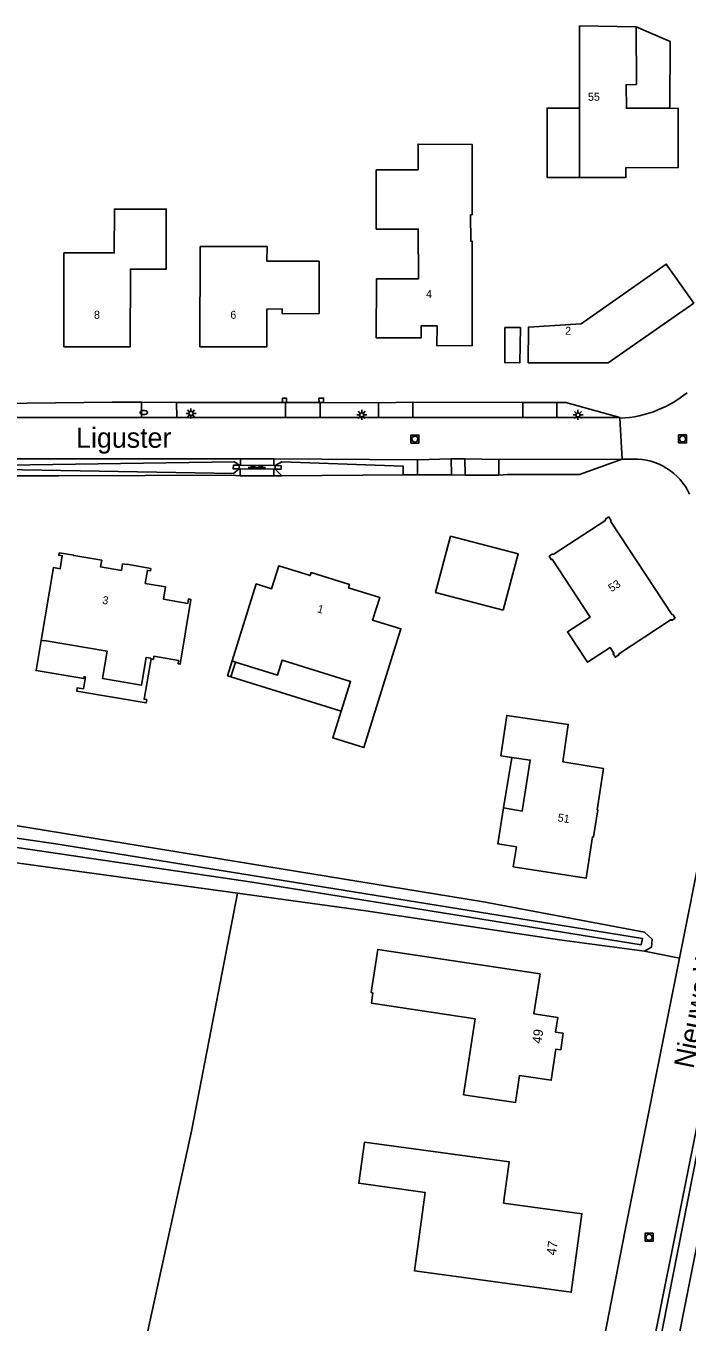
# Model space of a CAD drawing. Extents: x 136000 to 138005, y 398500 to 400500.
# Drawn here: x 136911.4 to 136993.9, y 399952.1 to 400114.1 of the extents above; entities that cross this region are included whole.
import ezdxf

# ---------------------------------------------------------------- set-up
doc = ezdxf.new("R2010")
doc.units = 0
for name, color, linetype in [('gg-afsc-hekwerk', 7, 'Continuous'), ('gg-afsc-muur', 7, 'Continuous'), ('gg-anno-huisnummerreeks BGT', 7, 'Continuous'), ('gg-anno-openbare ruimte label', 7, 'Continuous'), ('gg-bbg-bijgebouw', 7, 'Continuous'), ('gg-bbg-hoofdgebouw', 7, 'Continuous'), ('gg-bbg-luifel en loopbrug', 7, 'Continuous'), ('gg-knt-bronhoudergrens', 7, 'Continuous'), ('gg-knt-verharding', 7, 'Continuous'), ('gg-knt-verharding nz', 7, 'Continuous'), ('gg-kntw-bovenkant insteek waterloop', 7, 'Continuous'), ('gg-kntw-greppel-droge sloot', 7, 'Continuous'), ('gg-kntw-waterlijn', 7, 'Continuous'), ('gg-kwrk-uitstroombak niveau min 01', 7, 'Continuous'), ('gt-anno-plantopografie huisnummer', 7, 'Continuous'), ('gt-bbg-plantopografie pand', 7, 'Continuous'), ('gt-grn-afwateringsgoot', 7, 'Continuous'), ('gt-grn-groengrens', 7, 'Continuous'), ('gt-grn-vlakafsluiter', 7, 'Continuous'), ('gt-symb-afwateringsgoot', 7, 'Continuous'), ('gt-symb-brandkraan', 7, 'Continuous'), ('gt-symb-lichtmast', 7, 'Continuous'), ('gt-symb-rioolschacht', 7, 'Continuous')]:
    doc.layers.add(name, color=color, linetype=linetype)

# ---------------------------------------------------------------- blocks, each defined once
blk = doc.blocks.new('gt0-RS')
at = {"layer": 'gt-symb-rioolschacht'}
blk.add_lwpolyline([(-0.5, -0.5), (0.5, -0.5), (0.5, 0.5), (-0.5, 0.5)], close=True, dxfattribs=at)
blk.add_circle((0, 0), 0.375, dxfattribs=at)
blk = doc.blocks.new('gt0-BR')
at = {"layer": 'gt-symb-brandkraan'}
for centre, radius, start, end in [((-0.24, 0), 0.206, 107.5669, 252.4331), ((0.6, -2.66), 3, 106.892, 107.5669), ((0, -0.69), 0.938, 73.108, 106.892), ((-0.6, -2.66), 3, 72.4331, 73.108), ((0.24, 0), 0.206, 287.567, 72.4331), ((0.6, 2.66), 3, 252.4331, 253.108), ((0, 0.69), 0.938, 253.108, 286.8921), ((-0.6, 2.66), 3, 286.8921, 287.567)]:
    blk.add_arc(centre, radius, start, end, dxfattribs=at)
blk = doc.blocks.new('gt0-LMAST')
at = {"layer": 'gt-symb-lichtmast'}
for p, q in [((-0.18, 0.17), (-0.45, 0.44)), ((-0.01, 0.25), (-0.01, 0.62)), ((0.17, 0.17), (0.44, 0.44)), ((-0.26, 0), (-0.63, 0)), ((-0.18, -0.18), (-0.45, -0.45)), ((-0.01, -0.25), (-0.01, -0.63)), ((0.44, -0.45), (0.17, -0.18)), ((0.24, 0), (0.62, 0))]:
    blk.add_line(p, q, dxfattribs=at)
blk.add_circle((-0.01, 0), 0.25, dxfattribs=at)
blk = doc.blocks.new('gt0-AFWGT_1')
at = {"layer": 'gt-symb-afwateringsgoot'}
for p, q in [((-1.08, 0), (-0.73, 0)), ((-0.23, 0), (0.22, 0)), ((0.72, 0), (1.07, 0))]:
    blk.add_line(p, q, dxfattribs=at)
for points in [[(-0.73, 0.08), (-0.23, 0.08), (-0.23, -0.08), (-0.73, -0.08)], [(0.22, 0.08), (0.72, 0.08), (0.72, -0.08), (0.22, -0.08)]]:
    blk.add_lwpolyline(points, close=True, dxfattribs=at)

msp = doc.modelspace()

# ---------------------------------------------------------------- linework, layer by layer
at = {"layer": 'gg-afsc-hekwerk'}
for p, q in [((136905.99, 400057.86), (136915.46, 400057.86)), ((136943.32, 400057.84), (136958.47, 400057.97)), ((136958.47, 400057.97), (136959.08, 400057.97)), ((136971.49, 400058.02), (136980.48, 400058.01))]:
    msp.add_line(p, q, dxfattribs=at)
at = {"layer": 'gg-afsc-muur'}
for p, q in [((136943.4, 400067.02), (136943.78, 400067.02)), ((136943.78, 400067.02), (136943.92, 400067.02)), ((136947.96, 400067.03), (136948.11, 400067.03)), ((136948.11, 400067.03), (136948.54, 400067.03)), ((136936.53, 400032.88), (136937.11, 400034.73)), ((136936.53, 400032.88), (136936.97, 400032.74))]:
    msp.add_line(p, q, dxfattribs=at)
for points in [[(136943.92, 400067.02), (136943.92, 400067.55), (136943.4, 400067.55), (136943.4, 400067.02)], [(136948.54, 400067.03), (136948.54, 400067.57), (136947.95, 400067.56), (136947.96, 400067.03)]]:
    msp.add_lwpolyline(points, dxfattribs=at)
at = {"layer": 'gg-bbg-bijgebouw'}
for points in [[(136971.18, 400076.39), (136973.1, 400076.37), (136973.04, 400071.97), (136971.14, 400071.99), (136971.18, 400076.39)], [(136964.37, 400050.31), (136962.52, 400043.26), (136970.95, 400041.05)], [(136970.95, 400041.05), (136972.81, 400048.11), (136964.37, 400050.31)]]:
    msp.add_lwpolyline(points, dxfattribs=at)
at = {"layer": 'gg-bbg-hoofdgebouw'}
for p, q in [((136980.48, 400103.8), (136980.47, 400095.13)), ((136983.75, 400052.33), (136977.18, 400048.01)), ((136984.13, 400052.71), (136983.69, 400052.43)), ((136983.69, 400052.43), (136983.75, 400052.33)), ((136992.05, 400040.48), (136984.34, 400052.19)), ((136977.12, 400048.1), (136976.68, 400047.8)), ((136977.12, 400048.1), (136977.18, 400048.01)), ((136992.14, 400040.54), (136992.05, 400040.48)), ((136992.44, 400040.09), (136992.14, 400040.54)), ((136937.55, 400034.59), (136937.11, 400034.73))]:
    msp.add_line(p, q, dxfattribs=at)
for points in [[(136987.56, 400113.96), (136980.49, 400114.06), (136980.48, 400103.8)], [(136991.76, 400103.77), (136986.33, 400103.78), (136986.3, 400106.7), (136987.58, 400106.74), (136987.56, 400113.96)], [(136980.47, 400095.13), (136986.27, 400095.12), (136986.27, 400096.35), (136992.79, 400096.33), (136992.81, 400103.76), (136991.76, 400103.77)], [(136955.1, 400096.08), (136960.34, 400096.08), (136960.33, 400099.29), (136967.07, 400099.26), (136967.07, 400090.46), (136966.89, 400090.46), (136966.91, 400087.15), (136967.09, 400087.15), (136967.1, 400074.12), (136962.69, 400074.11), (136962.7, 400076.57), (136960.71, 400076.57), (136960.71, 400075.08), (136955.11, 400075.09), (136955.12, 400082.46), (136960.37, 400082.46), (136960.36, 400088.68), (136955.1, 400088.68), (136955.1, 400096.08)], [(136916.12, 400085.7), (136922.4, 400085.7), (136922.41, 400091.17), (136928.89, 400091.18), (136928.88, 400083.66), (136924.41, 400083.67), (136924.39, 400073.97), (136916.11, 400073.98), (136916.12, 400085.7)], [(136933.11, 400086.52), (136941.47, 400086.51), (136941.46, 400084.66), (136947.96, 400084.65), (136947.96, 400078.11), (136943.38, 400078.1), (136943.38, 400078.7), (136941.45, 400078.69), (136941.44, 400073.96), (136933.1, 400073.98), (136933.11, 400086.52)], [(136980.67, 400076.83), (136974.13, 400076.44), (136974.08, 400071.98), (136984.07, 400071.97), (136994.74, 400079.43), (136991.31, 400084.3), (136980.67, 400076.83)], [(136984.13, 400052.71), (136984.43, 400052.24), (136984.34, 400052.19)], [(136913.28, 400037.3), (136914.8, 400046.39), (136915.63, 400046.25), (136915.9, 400047.86), (136915.48, 400047.93), (136915.54, 400048.23), (136917.36, 400047.93), (136917.35, 400047.88), (136920.83, 400047.3), (136920.69, 400046.47), (136923.29, 400046.03), (136923.43, 400046.85), (136923.97, 400046.77), (136923.97, 400046.8), (136926.96, 400046.27), (136926.91, 400045.97), (136926.54, 400046.03), (136926.26, 400044.42), (136928.79, 400043.99), (136928.53, 400042.45), (136931.58, 400041.92), (136931.68, 400042.47), (136931.95, 400042.42), (136930.63, 400034.34), (136930.36, 400034.38), (136930.42, 400034.8), (136927.35, 400035.32), (136927.29, 400034.92), (136926.99, 400034.97)], [(136937.11, 400034.73), (136940.13, 400044.34), (136942.03, 400043.75), (136942.93, 400046.61), (136946.86, 400045.38), (136946.98, 400045.76), (136951.75, 400044.28), (136951.63, 400043.88), (136955.54, 400042.66), (136954.65, 400039.82), (136958.18, 400038.73), (136953.57, 400023.9), (136949.67, 400025.13), (136950.73, 400028.47)], [(136992.44, 400040.09), (136991.99, 400039.79), (136991.93, 400039.89), (136985.35, 400035.57), (136985.41, 400035.47), (136984.97, 400035.18), (136984.67, 400035.63), (136984.77, 400035.69), (136984.29, 400036.41), (136981.48, 400034.56), (136978.98, 400038.36), (136981.8, 400040.21), (136977.06, 400047.43), (136976.97, 400047.36), (136976.68, 400047.8)], [(136913.28, 400037.3), (136913.63, 400037.24), (136913.64, 400037.26), (136921.53, 400035.94), (136920.94, 400032.52), (136925.78, 400031.69), (136926.39, 400035.17), (136926.96, 400035.07), (136926.94, 400034.97), (136926.99, 400034.97)], [(136950.73, 400028.47), (136951.9, 400032.17), (136943.36, 400034.84), (136942.78, 400032.97), (136937.55, 400034.59)], [(136971, 400016.36), (136970.27, 400011.88), (136972.61, 400011.5), (136972.21, 400009.01), (136981.3, 400007.57), (136982.12, 400012.77), (136982.23, 400012.75), (136982.77, 400016.11), (136982.67, 400016.13), (136983.46, 400021.31), (136978.38, 400022.13), (136979.07, 400026.8), (136971.4, 400027.93), (136970.66, 400022.88), (136972.02, 400022.68)], [(136972.02, 400022.68), (136974.34, 400022.34), (136973.34, 400015.98), (136971, 400016.36)]]:
    msp.add_lwpolyline(points, dxfattribs=at)
at = {"layer": 'gg-bbg-luifel en loopbrug'}
for p, q in [((136937.55, 400034.59), (136936.97, 400032.74)), ((136936.97, 400032.74), (136950.73, 400028.47)), ((136971, 400016.36), (136972.02, 400022.68))]:
    msp.add_line(p, q, dxfattribs=at)
for points in [[(136991.76, 400103.77), (136991.78, 400112.13), (136987.56, 400113.96)], [(136980.48, 400103.8), (136976.44, 400103.8), (136976.44, 400095.13), (136980.47, 400095.13)], [(136913.28, 400037.3), (136912.63, 400033.53), (136918.59, 400032.52), (136918.63, 400032.76), (136918.8, 400032.73), (136918.54, 400031.25), (136917.77, 400031.37), (136917.71, 400030.96), (136926.38, 400029.48), (136926.45, 400029.89), (136926.13, 400029.95), (136926.99, 400034.97)]]:
    msp.add_lwpolyline(points, dxfattribs=at)
at = {"layer": 'gg-knt-bronhoudergrens'}
msp.add_line((136988.59, 399998.46), (136992.95, 399997.58), dxfattribs=at)
msp.add_lwpolyline([(136902.51, 399880.47), (136901.79, 399931.63), (136922.53, 399932.37), (136932.05, 399975.97), (136937.8, 400005.7)], dxfattribs=at)
at = {"layer": 'gg-knt-verharding'}
for p, q in [((136925.78, 400067.04), (136922.15, 400067.05)), ((136930.17, 400067.03), (136925.78, 400067.04)), ((136925.78, 400067.04), (136925.78, 400065.14)), ((136930.21, 400065.14), (136930.17, 400067.03)), ((136943.78, 400067.02), (136943.78, 400065.15)), ((136947.96, 400067.03), (136943.92, 400067.02)), ((136948.12, 400065.15), (136948.11, 400067.03)), ((136959.68, 400067.05), (136955.4, 400066.99)), ((136955.4, 400066.99), (136955.4, 400065.15)), ((136973.4, 400067.01), (136959.68, 400067.05)), ((136959.68, 400067.05), (136959.68, 400065.15)), ((136977.66, 400067.01), (136973.4, 400067.01)), ((136973.4, 400067.01), (136973.4, 400065.15)), ((136978.77, 400067.02), (136977.66, 400067.01)), ((136977.66, 400067.01), (136977.66, 400065.15)), ((136985.51, 400065.15), (136978.77, 400067.02)), ((136925.78, 400065.14), (136903.59, 400065.14)), ((136943.78, 400065.15), (136930.21, 400065.14)), ((136955.4, 400065.15), (136948.12, 400065.15)), ((136973.4, 400065.15), (136959.68, 400065.15)), ((136985.51, 400065.15), (136977.66, 400065.15)), ((136985.51, 400065.05), (136985.51, 400065.15)), ((136985.79, 400059.94), (136985.51, 400065.05)), ((136906, 400059.96), (136938.14, 400059.96)), ((136938.14, 400059.17), (136938.14, 400059.96)), ((136942.34, 400059.13), (136942.34, 400059.96)), ((136942.34, 400059.96), (136960.24, 400059.85)), ((136960.24, 400057.96), (136960.24, 400059.85)), ((136964.48, 400059.96), (136966.18, 400059.96)), ((136964.48, 400059.96), (136964.49, 400057.98)), ((136966.19, 400057.93), (136966.18, 400059.96)), ((136970.43, 400059.9), (136970.42, 400057.94)), ((136970.43, 400059.9), (136985.79, 400059.93)), ((136985.79, 400059.93), (136985.79, 400059.94)), ((136987.18, 400059.94), (136985.79, 400059.94)), ((136937.04, 400057.92), (136938.13, 400057.87)), ((136938.13, 400057.87), (136938.13, 400058.71)), ((136938.13, 400057.87), (136942.33, 400057.84)), ((136942.33, 400057.84), (136942.34, 400058.68)), ((136942.33, 400057.84), (136943.32, 400057.84)), ((136959.08, 400057.97), (136960.24, 400057.96)), ((136960.24, 400057.96), (136964.49, 400057.98)), ((136964.49, 400057.98), (136966.19, 400057.93)), ((136966.19, 400057.93), (136970.42, 400057.94)), ((136970.42, 400057.94), (136971.49, 400058.02)), ((136998.9, 399995.46), (136984.8, 399924.89))]:
    msp.add_line(p, q, dxfattribs=at)
for points in [[(137000.52, 400035.93), (136995.91, 400012.44), (136992.95, 399997.58)], [(137006.86, 400031.49), (137005.06, 400023.22), (136995.22, 399973.47), (136986.58, 399929.82), (136984.4, 399918.74)], [(136992.95, 399997.58), (136986.14, 399963.39), (136977.39, 399918.41)], [(137001.73, 399995.04), (136988.72, 399929.36), (136986.42, 399917.55)]]:
    msp.add_lwpolyline(points, dxfattribs=at)
for centre, radius, start, end in [((136984.91, 400079.25), 14.22, 292.1594, 309.2662), ((136984.91, 400079.26), 14.23, 272.4484, 292.1601), ((136987.37, 400052.41), 7.54, 57.7609, 91.4436), ((136987.39, 400052.42), 7.52, 24.6206, 57.7914)]:
    msp.add_arc(centre, radius, start, end, dxfattribs=at)
at = {"layer": 'gg-knt-verharding nz'}
for p, q in [((136930.21, 400065.14), (136925.78, 400065.14)), ((136948.12, 400065.15), (136943.78, 400065.15)), ((136959.68, 400065.15), (136955.4, 400065.15)), ((136977.66, 400065.15), (136973.4, 400065.15)), ((136938.14, 400059.96), (136942.34, 400059.96)), ((136960.24, 400059.85), (136964.48, 400059.96)), ((136966.18, 400059.96), (136970.43, 400059.9))]:
    msp.add_line(p, q, dxfattribs=at)
at = {"layer": 'gg-kntw-bovenkant insteek waterloop'}
for points in [[(136836.85, 400024.64), (136839.73, 400024.39), (136840.58, 400025.75), (136845.27, 400025.64), (136845.38, 400023.36), (136896.49, 400016.38), (136968.49, 400004.63), (136988.61, 400000.84), (136989.56, 399999.95), (136989.45, 399998.96), (136988.59, 399998.46)], [(136937.8, 400005.7), (136887.38, 400012.62), (136853.61, 400018.01), (136844.92, 400019.93), (136844.32, 400018.73), (136839.19, 400019.36), (136839.11, 400020.72), (136835.61, 400021.44)], [(136988.59, 399998.46), (136977.99, 399999.87), (136953.82, 400003.51), (136937.8, 400005.7)]]:
    msp.add_lwpolyline(points, dxfattribs=at)
at = {"layer": 'gg-kntw-greppel-droge sloot'}
msp.add_line((136942.49, 400058.68), (136943.32, 400057.84), dxfattribs=at)
for points in [[(136906.14, 400059.14), (136937.43, 400059.61), (136938, 400059.18)], [(136942.5, 400059.13), (136943.3, 400059.6), (136958.46, 400059.07), (136958.47, 400057.97)], [(136906.13, 400058.68), (136937.28, 400058.16), (136938, 400058.71)]]:
    msp.add_lwpolyline(points, dxfattribs=at)
at = {"layer": 'gg-kntw-waterlijn'}
msp.add_lwpolyline([(136844.99, 400022.03), (136858.55, 400020.07), (136915.09, 400011.89), (136978.32, 400001.67), (136988.33, 400000.06), (136988.2, 399999.27), (136939.62, 400007.11), (136878.27, 400016.13), (136844.8, 400021.2)], dxfattribs=at)
at = {"layer": 'gg-kwrk-uitstroombak niveau min 01'}
for p, q in [((136938, 400059.18), (136938, 400058.71)), ((136942.49, 400058.68), (136942.5, 400059.13))]:
    msp.add_line(p, q, dxfattribs=at)
for points in [[(136938, 400058.71), (136937.26, 400058.71), (136937.27, 400059.18), (136938, 400059.18)], [(136942.5, 400059.13), (136943.23, 400059.12), (136943.22, 400058.67), (136942.49, 400058.68)]]:
    msp.add_lwpolyline(points, dxfattribs=at)
at = {"layer": 'gt-bbg-plantopografie pand'}
for points in [[(136975.55, 399995.63), (136955.29, 399998.68), (136954.48, 399993.29), (136954.7, 399993.26), (136954.51, 399991.98), (136967.45, 399990.03), (136966.02, 399980.53), (136972.49, 399979.55), (136973, 399982.94), (136976.95, 399982.35), (136977.54, 399986.24), (136978.14, 399986.15), (136978.45, 399988.21), (136977.5, 399988.35), (136977.77, 399990.2), (136974.8, 399990.65), (136975.55, 399995.63)], [(136953.62, 399974.63), (136971.68, 399972.17), (136970.98, 399967.01), (136980.79, 399965.67), (136979.45, 399955.87), (136959.88, 399958.54), (136961.21, 399968.34), (136952.92, 399969.48), (136953.62, 399974.63)]]:
    msp.add_lwpolyline(points, dxfattribs=at)
at = {"layer": 'gt-grn-afwateringsgoot'}
for p, q in [((136938.14, 400059.17), (136938, 400059.18)), ((136938, 400058.71), (136938.13, 400058.71)), ((136938.13, 400058.71), (136942.34, 400058.68)), ((136938.14, 400059.17), (136942.34, 400059.13)), ((136942.34, 400059.13), (136942.5, 400059.13)), ((136942.34, 400058.68), (136942.49, 400058.68))]:
    msp.add_line(p, q, dxfattribs=at)
at = {"layer": 'gt-grn-groengrens'}
for p, q in [((136922.15, 400067.05), (136907.95, 400066.88)), ((136943.4, 400067.02), (136930.17, 400067.03)), ((136955.4, 400066.99), (136948.54, 400067.03)), ((136915.46, 400057.86), (136937.04, 400057.92))]:
    msp.add_line(p, q, dxfattribs=at)
at = {"layer": 'gt-grn-vlakafsluiter'}
msp.add_line((136980.48, 400058.01), (136985.79, 400059.93), dxfattribs=at)

# ---------------------------------------------------------------- block references
at = {"layer": 'gt-symb-afwateringsgoot'}
msp.add_blockref('gt0-AFWGT_1', (136940.2, 400058.91), dxfattribs=at)
at = {"layer": 'gt-symb-brandkraan'}
msp.add_blockref('gt0-BR', (136926.1, 400065.76), dxfattribs=at)
at = {"layer": 'gt-symb-lichtmast'}
for p in [(136931.99, 400065.65), (136953.3, 400065.47), (136980.3, 400065.46)]:
    msp.add_blockref('gt0-LMAST', p, dxfattribs=at)
at = {"layer": 'gt-symb-rioolschacht'}
for p in [(136959.93, 400062.44), (136993.35, 400062.46), (136989.17, 399962.73)]:
    msp.add_blockref('gt0-RS', p, dxfattribs=at)

# ---------------------------------------------------------------- texts
at = {"layer": 'gg-anno-huisnummerreeks BGT'}
for s, rotation, p in [('55', 0.5, (136981.54, 400104.7)), ('4', 359.9, (136961.32, 400080.07)), ('8', 359.9, (136919.87, 400077.47)), ('6', 359.9, (136936.89, 400077.47)), ('2', 359.9, (136978.69, 400075.47)), ('53', 33.4, (136984.48, 400043.29)), ('3', 350.4, (136920.85, 400041.88)), ('1', 342.7, (136947.66, 400040.84)), ('51', 350.9, (136977.7, 400014.7))]:
    msp.add_text(s, height=1, rotation=rotation, dxfattribs=at).set_placement(p)
at = {"layer": 'gg-anno-openbare ruimte label'}
msp.add_text('Liguster', height=2.5, dxfattribs=at).set_placement((136917.64, 400061.36))
msp.add_text('Nieuwe Warande', height=2.5, rotation=78.7, dxfattribs=at).set_placement((136994.7, 399983.7))
at = {"layer": 'gt-anno-plantopografie huisnummer'}
for s, rotation, p in [('49', 81.4385, (136975.72, 399986.86)), ('47', 82.2294, (136977.54, 399960.42))]:
    msp.add_text(s, height=1.2, rotation=rotation, dxfattribs=at).set_placement(p)

doc.saveas('drawing.dxf')
